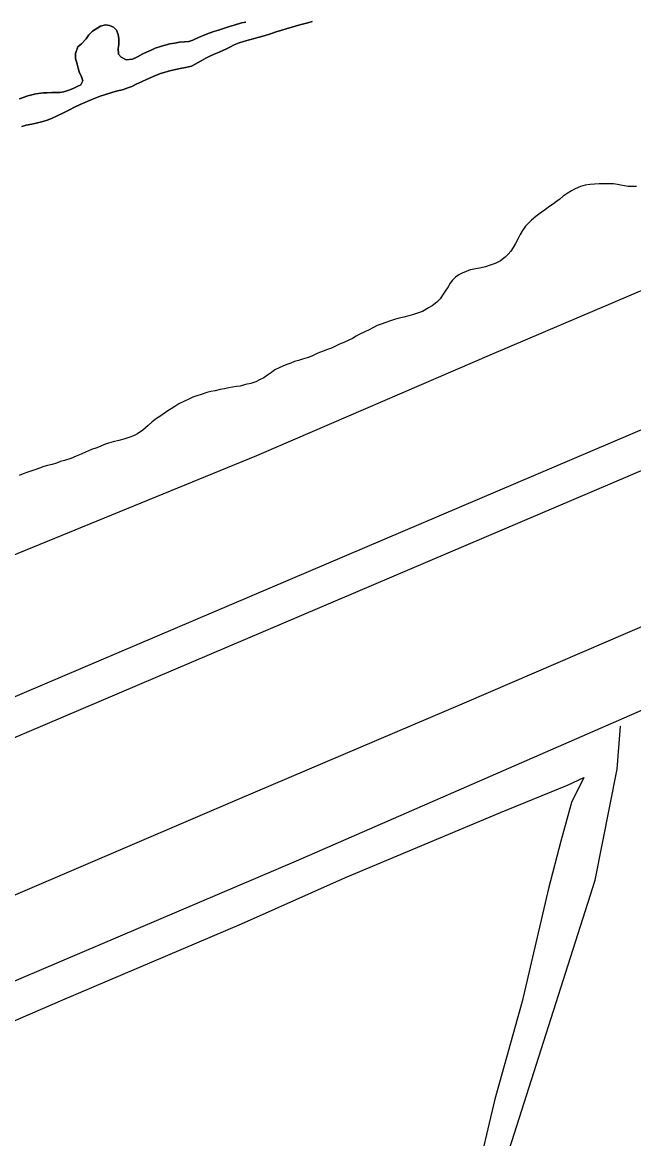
# Model space of a CAD drawing. Extents: x 3187622 to 3225504, y 800805 to 826213.
# Drawn here: x 3218268 to 3218754, y 810083 to 810970 of the extents above; entities that cross this region are included whole.
import ezdxf

# ---------------------------------------------------------------- set-up
doc = ezdxf.new("R2010")
doc.units = 0
for name, color, linetype in [('V-DTCH-CNTR', 7, 'Continuous'), ('V-LEVE-TOET', 7, 'Continuous'), ('V-ROAD-CNTR', 7, 'Continuous'), ('V-SITE-VEGE', 7, 'Continuous'), ('V-SURV-LINE', 7, 'Continuous'), ('V-TOPO-SHOR', 7, 'Continuous')]:
    doc.layers.add(name, color=color, linetype=linetype)

msp = doc.modelspace()

# ---------------------------------------------------------------- linework, layer by layer
at = {"layer": 'V-DTCH-CNTR'}
msp.add_lwpolyline([(3218464.99, 809360.21), (3218536.97, 809637.14), (3218639.33, 810026.33), (3218722.89, 810288.52), (3218740.47, 810376.73), (3218743.1, 810411.04)], dxfattribs=at)
at = {"layer": 'V-LEVE-TOET'}
for points in [[(3217063.05, 810001.19), (3217225.58, 810084.65), (3217383.55, 810168.32), (3217522.12, 810238.05), (3217691.8, 810310.47), (3217886.73, 810389.43), (3218073.1, 810462.92), (3218259.14, 810545.89), (3218454.46, 810625.79), (3218640.86, 810706.48), (3218833.72, 810788.48), (3219010.03, 810859.74), (3219231.38, 810949.95), (3219469.44, 811047.29), (3219680.35, 811135.83), (3219912.55, 811237.19), (3220136.97, 811336.48), (3220446.09, 811462.51), (3220570.9, 811508.41), (3220724.16, 811557.02), (3220891.09, 811609.92)], [(3221559.73, 811601.19), (3221373.6, 811539.26), (3221132.97, 811462.23), (3220898.56, 811375.11), (3220626.36, 811278.5), (3220365.69, 811173.67), (3220168.47, 811090.37), (3219979.79, 811010.64), (3219758.61, 810915.12), (3219550.94, 810828.26), (3219314.36, 810725.22), (3219088.45, 810631.24), (3218842.19, 810525.22), (3218618.93, 810429.14), (3218438.8, 810352.4), (3218206.98, 810253.13), (3217996.63, 810162.3), (3217780.97, 810069.22)]]:
    msp.add_lwpolyline(points, dxfattribs=at)
at = {"layer": 'V-ROAD-CNTR'}
msp.add_lwpolyline([(3219781.92, 810860.89), (3219471.97, 810727.2), (3219144.75, 810585.97), (3218774.78, 810430.06), (3218485.7, 810303.7), (3217971.09, 810084.57), (3217703.35, 809971.73)], dxfattribs=at)
at = {"layer": 'V-SITE-VEGE'}
for points in [[(3218265.8, 810909.33), (3218272.5, 810911.53), (3218275.75, 810912.37), (3218279.02, 810913.22), (3218284.85, 810914.05), (3218287.94, 810914.03), (3218291.54, 810914.19), (3218298.06, 810914.33), (3218301.14, 810914.66), (3218305.1, 810916.01), (3218308.53, 810917.37), (3218311.62, 810919.07), (3218314.72, 810920.43), (3218316.1, 810923.51), (3218315.26, 810926.77), (3218313.39, 810930.55), (3218312.55, 810933.47), (3218311.7, 810936.73), (3218310.35, 810941.19), (3218310.37, 810945.14), (3218312.11, 810950.44), (3218315.21, 810953), (3218318.83, 810956.93), (3218321.07, 810960.01), (3218324, 810962.91), (3218330.19, 810966.99), (3218334.31, 810968), (3218337.39, 810967.48), (3218340.65, 810966.26), (3218343.04, 810963.68), (3218344.39, 810960.24), (3218344.89, 810956.98), (3218344.7, 810952.35), (3218344.34, 810949.1), (3218344.66, 810944.64), (3218346.71, 810942.23), (3218350.64, 810940.32), (3218355.62, 810940.82), (3218359.57, 810942.51), (3218363.87, 810944.89), (3218366.79, 810946.25), (3218370.4, 810947.78), (3218373.66, 810949.48), (3218378.64, 810951.17), (3218385.34, 810953.03), (3218389.29, 810953.52), (3218393.06, 810954.19), (3218397.01, 810954.52), (3218400.27, 810954.67), (3218403.53, 810955.86), (3218408, 810957.9), (3218413.15, 810959.93), (3218416.59, 810961.29), (3218420.19, 810962.64), (3218423.97, 810963.82), (3218429.47, 810965.69), (3218432.73, 810966.7), (3218436.33, 810967.71), (3218442.17, 810969.57), (3218445.6, 810970.24)], [(3218498.25, 810970.69), (3218494.98, 810969.5), (3218490.69, 810968.49), (3218485.54, 810967.15), (3218481.42, 810965.96), (3218478.33, 810965.12), (3218473.52, 810963.43), (3218470.43, 810962.58), (3218465.11, 810960.89), (3218460.13, 810959.2), (3218455.15, 810957.85), (3218451.37, 810957.01), (3218447.6, 810955.83), (3218443.82, 810954.65), (3218440.39, 810953.8), (3218436.26, 810952.11), (3218433.51, 810950.41), (3218430.25, 810948.88), (3218424.41, 810946.33), (3218420.45, 810944.64), (3218416.5, 810942.77), (3218413.75, 810941.41)], [(3218413.75, 810941.41), (3218410.14, 810939.37), (3218405.33, 810936.82), (3218402.41, 810935.29), (3218397.77, 810934.11), (3218393.48, 810933.44), (3218389.88, 810932.6), (3218384.21, 810931.26), (3218380.78, 810930.24), (3218377.86, 810929.23), (3218373.39, 810927.53), (3218369.61, 810925.83), (3218366.69, 810924.65), (3218363.43, 810922.95), (3218358.44, 810920.74), (3218355.01, 810919.04), (3218351.92, 810918.02), (3218347.79, 810916.5), (3218343.85, 810915.49), (3218339.21, 810914.14), (3218333.54, 810912.45), (3218329.94, 810911.27), (3218325.98, 810909.74), (3218322.03, 810908.05), (3218317.91, 810906.35), (3218313.96, 810904.83), (3218309.15, 810902.45), (3218306.05, 810900.74), (3218300.21, 810897.86), (3218295.91, 810895.82), (3218291.45, 810893.61), (3218287.84, 810892.26), (3218284.41, 810891.24), (3218280.29, 810890.23), (3218275.82, 810889.05), (3218271.19, 810888.22), (3218267.75, 810887.2)]]:
    msp.add_lwpolyline(points, dxfattribs=at)
at = {"layer": 'V-SURV-LINE'}
for points in [[(3217607.42, 810155.47), (3220449.66, 811366.92)], [(3220461.4, 811339.32), (3217619.17, 810127.86)]]:
    msp.add_lwpolyline(points, dxfattribs=at)
at = {"layer": 'V-TOPO-SHOR'}
for points in [[(3218267.75, 810887.2), (3218271.19, 810888.22), (3218275.82, 810889.05), (3218280.29, 810890.23), (3218284.41, 810891.24), (3218287.84, 810892.26), (3218291.45, 810893.61), (3218295.91, 810895.82), (3218300.21, 810897.86), (3218306.05, 810900.74), (3218309.15, 810902.45), (3218313.96, 810904.83), (3218317.91, 810906.35), (3218322.03, 810908.05), (3218325.98, 810909.74), (3218329.94, 810911.27), (3218333.54, 810912.45), (3218339.21, 810914.14), (3218343.85, 810915.49), (3218347.79, 810916.5), (3218351.92, 810918.03), (3218355.01, 810919.04), (3218358.44, 810920.74), (3218363.43, 810922.95), (3218366.69, 810924.65), (3218369.61, 810925.83), (3218373.39, 810927.53), (3218377.86, 810929.23), (3218380.78, 810930.24), (3218384.21, 810931.26), (3218389.88, 810932.6), (3218393.48, 810933.44), (3218397.77, 810934.11), (3218402.41, 810935.29), (3218405.33, 810936.82), (3218410.14, 810939.37), (3218413.75, 810941.41), (3218416.5, 810942.77), (3218420.45, 810944.64), (3218424.41, 810946.33), (3218430.25, 810948.88), (3218433.51, 810950.41), (3218436.26, 810952.11), (3218440.39, 810953.8), (3218443.82, 810954.65), (3218447.6, 810955.83), (3218451.37, 810957.01), (3218455.15, 810957.85), (3218460.13, 810959.2), (3218465.11, 810960.89), (3218470.43, 810962.58), (3218473.52, 810963.43), (3218478.33, 810965.12), (3218481.42, 810965.96), (3218485.54, 810967.15), (3218490.69, 810968.49), (3218494.98, 810969.5), (3218498.25, 810970.69)], [(3218445.6, 810970.24), (3218442.17, 810969.57), (3218436.33, 810967.71), (3218432.73, 810966.7), (3218429.47, 810965.69), (3218423.97, 810963.82), (3218420.19, 810962.64), (3218416.59, 810961.29), (3218413.15, 810959.93), (3218408, 810957.9), (3218403.53, 810955.86), (3218400.27, 810954.67), (3218397.01, 810954.52), (3218393.06, 810954.19), (3218389.29, 810953.52), (3218385.34, 810953.03), (3218378.64, 810951.17), (3218373.66, 810949.48), (3218370.4, 810947.78), (3218366.79, 810946.25), (3218363.87, 810944.89)], [(3218363.87, 810944.89), (3218359.57, 810942.51), (3218355.62, 810940.82), (3218350.64, 810940.32), (3218346.71, 810942.23), (3218344.66, 810944.64), (3218344.34, 810949.1), (3218344.7, 810952.35), (3218344.89, 810956.98), (3218344.39, 810960.24), (3218343.04, 810963.68), (3218340.65, 810966.26), (3218337.39, 810967.48), (3218334.31, 810968.01), (3218330.19, 810966.99), (3218324, 810962.91), (3218321.07, 810960.01), (3218318.83, 810956.93), (3218315.21, 810953), (3218312.11, 810950.44), (3218310.37, 810945.14), (3218310.35, 810941.19), (3218311.7, 810936.73), (3218312.55, 810933.47), (3218313.39, 810930.55), (3218315.26, 810926.77), (3218316.1, 810923.51), (3218314.72, 810920.43), (3218311.62, 810919.07), (3218308.53, 810917.37), (3218305.1, 810916.01), (3218301.14, 810914.66), (3218298.06, 810914.33), (3218291.54, 810914.19), (3218287.94, 810914.03), (3218284.85, 810914.05), (3218279.02, 810913.22), (3218275.75, 810912.37), (3218272.5, 810911.53), (3218265.8, 810909.33)], [(3218755.79, 810839.48), (3218752.53, 810839.5), (3218749.27, 810839.68), (3218744.82, 810840.39), (3218740.71, 810841.27), (3218737.45, 810841.62), (3218734.02, 810841.64), (3218729.91, 810841.83), (3218726.14, 810841.68), (3218722.36, 810841.52), (3218719.1, 810841.19), (3218714.98, 810840.53), (3218711.38, 810839.68), (3218707.08, 810837.65), (3218704.16, 810836.12), (3218700.72, 810834.08), (3218697.63, 810831.86), (3218694.87, 810829.64), (3218692.29, 810827.77), (3218689.88, 810825.89), (3218687.13, 810823.85), (3218683.52, 810821.29), (3218680.25, 810818.91), (3218675.95, 810815.84), (3218672.33, 810812.77), (3218669.75, 810810.21), (3218667.68, 810807.99), (3218665.27, 810804.57), (3218663.54, 810801.49), (3218661.98, 810798.41), (3218659.73, 810794.31), (3218657.83, 810791.06), (3218656.1, 810788.33), (3218653.87, 810785.94), (3218651.62, 810783.54), (3218647.84, 810780.47), (3218643.71, 810778.44), (3218639.59, 810777.08), (3218635.81, 810775.9), (3218632.55, 810775.06), (3218628.26, 810774.22), (3218623.8, 810773.38), (3218620.54, 810772.03), (3218617.44, 810770.67), (3218614.69, 810769.31), (3218612.11, 810767.44), (3218609.7, 810765.21), (3218607.8, 810762.83), (3218606.42, 810759.92), (3218604, 810756.33), (3218601.76, 810753.25), (3218599.86, 810750.34), (3218597.27, 810747.61), (3218593.49, 810744.71), (3218590.74, 810743.18), (3218585.93, 810740.29), (3218582.66, 810739.28), (3218578.88, 810737.92), (3218574.94, 810736.74), (3218571.16, 810735.9), (3218567.38, 810735.06), (3218563.78, 810734.05), (3218559.66, 810732.69), (3218556.74, 810731.68), (3218553.13, 810730.15), (3218550.04, 810729.14), (3218546.6, 810727.44), (3218543.5, 810725.74), (3218540.24, 810724.04), (3218536.12, 810722.34), (3218533.2, 810720.64), (3218530.27, 810718.94), (3218527.35, 810717.41), (3218523.57, 810715.71), (3218519.96, 810714.35), (3218516.87, 810712.83), (3218513.78, 810711.3), (3218510.51, 810710.11), (3218506.91, 810708.76), (3218502.78, 810707.23), (3218497.97, 810704.85), (3218494.36, 810703.5), (3218490.59, 810702.49), (3218487.5, 810701.47), (3218484.4, 810700.46), (3218481.31, 810699.27), (3218478.22, 810698.08), (3218475.13, 810696.9), (3218472.21, 810695.54), (3218468.77, 810693.84), (3218466.02, 810691.97), (3218462.75, 810689.75), (3218459.83, 810687.71), (3218456.56, 810686.01), (3218453.64, 810684.48), (3218449.69, 810683.12), (3218445.4, 810682.29), (3218441.11, 810681.11)], [(3218441.11, 810681.11), (3218437.85, 810680.78), (3218432.01, 810679.6), (3218428.75, 810678.93), (3218425.32, 810678.26), (3218421.2, 810677.25), (3218417.94, 810676.75), (3218414.68, 810676.08), (3218410.04, 810674.39), (3218406.78, 810673.37), (3218403.51, 810672.19), (3218400.25, 810670.66), (3218396.81, 810669.13), (3218392.52, 810666.92), (3218389.25, 810664.71), (3218386.32, 810663.01), (3218383.57, 810661.48), (3218377.38, 810656.88), (3218374.63, 810655.17), (3218371.36, 810652.62), (3218368.09, 810649.72), (3218363.78, 810645.96), (3218359.66, 810643.24), (3218356.56, 810641.54), (3218353.47, 810640.35), (3218348.83, 810639), (3218344.71, 810637.82), (3218340.25, 810636.81), (3218336.47, 810635.8), (3218333.38, 810634.78), (3218330.63, 810633.43), (3218327.2, 810632.07), (3218323.07, 810630.55), (3218318.44, 810628.51), (3218314.83, 810626.98), (3218310.88, 810625.29), (3218306.58, 810623.59), (3218301.6, 810622.07), (3218298.51, 810621.05), (3218295.25, 810619.7), (3218291.98, 810618.86), (3218288.21, 810618.02), (3218285.12, 810617.17), (3218281.68, 810615.82), (3218278.08, 810614.63), (3218271.72, 810612.43), (3218268.8, 810611.24), (3218265.71, 810610.06)], [(3218015.92, 810072.01), (3218085.97, 810101.47), (3218191.79, 810146.56), (3218300.41, 810193.6), (3218442.16, 810253.82), (3218524.9, 810290.62), (3218647.86, 810342.21), (3218700.93, 810364.18), (3218713.95, 810370.04), (3218704.16, 810350.34), (3218695.79, 810319.62), (3218686.08, 810281.99), (3218664.94, 810192.27), (3218643.37, 810114.72), (3218627.77, 810048.33)]]:
    msp.add_lwpolyline(points, dxfattribs=at)

doc.saveas('drawing.dxf')
